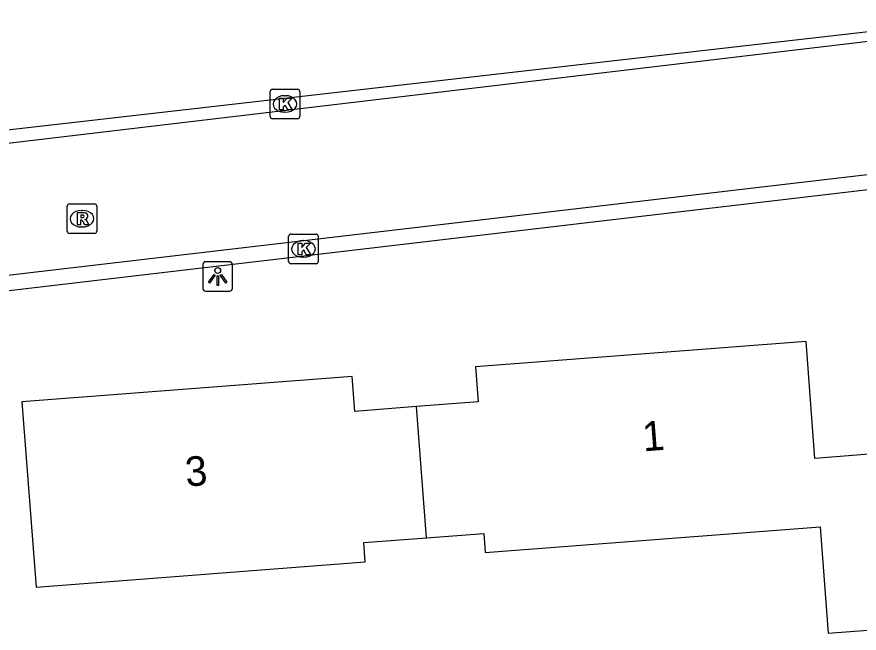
# Model space of a CAD drawing. Extents: x 162675 to 163482, y 379761 to 381227.
# Drawn here: x 163057.97 to 163086.44, y 380767.6 to 380788.44 of the extents above; entities that cross this region are included whole.
import ezdxf

# ---------------------------------------------------------------- set-up
doc = ezdxf.new("R2010")
doc.units = 0
for name, color, linetype in [('IMGEO_Kolk', 7, 'Continuous'), ('IMGEO_Lichtpunt', 7, 'Continuous'), ('IMGEO_Pand', 7, 'Continuous'), ('IMGEO_Pand_nummerreeks', 7, 'Continuous'), ('IMGEO_Rijbaan_lokaal_gesloten', 7, 'Continuous'), ('IMGEO_Rijbaan_lokaal_open', 7, 'Continuous'), ('IMGEO_Rioolput', 7, 'Continuous')]:
    doc.layers.add(name, color=color, linetype=linetype)

msp = doc.modelspace()

# ---------------------------------------------------------------- linework, layer by layer
at = {"layer": 'IMGEO_Kolk'}
for p, q in [((163066.529, 380785.071), (163066.529, 380785.923)), ((163066.604, 380785.997), (163067.456, 380785.997)), ((163067.53, 380785.923), (163067.53, 380785.071)), ((163067.017, 380785.777), (163067.042, 380785.777)), ((163067.04, 380785.217), (163067.015, 380785.217)), ((163067.456, 380784.997), (163066.604, 380784.997)), ((163067.229, 380781.095), (163068.081, 380781.095)), ((163067.154, 380780.169), (163067.154, 380781.021)), ((163067.642, 380780.875), (163067.667, 380780.875)), ((163068.155, 380781.021), (163068.155, 380780.169)), ((163067.665, 380780.315), (163067.64, 380780.315)), ((163068.081, 380780.095), (163067.229, 380780.095))]:
    msp.add_line(p, q, dxfattribs=at)
for points in [[(163066.529, 380785.071), (163066.529, 380785.923)], [(163066.604, 380785.997), (163067.456, 380785.997)], [(163067.53, 380785.923), (163067.53, 380785.071)], [(163066.85, 380785.697), (163066.973, 380785.697), (163066.973, 380785.546), (163067.103, 380785.697), (163067.267, 380785.697), (163067.121, 380785.546), (163067.274, 380785.297), (163067.122, 380785.297), (163067.037, 380785.461), (163066.973, 380785.394), (163066.973, 380785.297), (163066.85, 380785.297), (163066.85, 380785.697)], [(163067.456, 380784.997), (163066.604, 380784.997)], [(163067.229, 380781.095), (163068.081, 380781.095)], [(163067.154, 380780.169), (163067.154, 380781.021)], [(163067.475, 380780.795), (163067.598, 380780.795), (163067.598, 380780.644), (163067.728, 380780.795), (163067.892, 380780.795), (163067.746, 380780.644), (163067.899, 380780.395), (163067.747, 380780.395), (163067.662, 380780.559), (163067.598, 380780.492), (163067.598, 380780.395), (163067.475, 380780.395), (163067.475, 380780.795)], [(163068.155, 380781.021), (163068.155, 380780.169)], [(163068.081, 380780.095), (163067.229, 380780.095)]]:
    msp.add_lwpolyline(points, dxfattribs=at)
for centre, start, end in [((163066.606, 380785.921), 91.552, 178.448), ((163066.606, 380785.921), 91.552, 178.448), ((163067.454, 380785.921), 1.552, 88.448), ((163067.454, 380785.921), 1.552, 88.448), ((163066.606, 380785.073), 181.552, 268.448), ((163066.606, 380785.073), 181.552, 268.448), ((163067.454, 380785.073), 271.552, 358.448), ((163067.454, 380785.073), 271.552, 358.448), ((163067.231, 380781.019), 91.552, 178.448), ((163067.231, 380781.019), 91.552, 178.448), ((163068.079, 380781.019), 1.552, 88.448), ((163068.079, 380781.019), 1.552, 88.448), ((163067.231, 380780.171), 181.552, 268.448), ((163067.231, 380780.171), 181.552, 268.448), ((163068.079, 380780.171), 271.552, 358.448), ((163068.079, 380780.171), 271.552, 358.448)]:
    msp.add_arc(centre, 0.0765, start, end, dxfattribs=at)
for centre, major_axis, ratio, start_param, end_param in [((163067.016, 380785.497), (-0.387, 0.002), 0.722429, 4.712389, 7.853982), ((163067.041, 380785.497), (-0.39, 0.002), 0.717154, 1.570796, 4.712389), ((163067.641, 380780.595), (-0.387, 0.002), 0.722429, 4.712389, 7.853982), ((163067.666, 380780.595), (-0.39, 0.002), 0.717154, 1.570796, 4.712389)]:
    msp.add_ellipse(centre, major_axis=major_axis, ratio=ratio, start_param=start_param, end_param=end_param, dxfattribs=at)
at = {"layer": 'IMGEO_Lichtpunt'}
for p, q in [((163064.257, 380780.068), (163064.257, 380779.261)), ((163064.257, 380780.068), (163064.257, 380779.261)), ((163065.159, 380780.163), (163064.351, 380780.163)), ((163065.159, 380780.163), (163064.351, 380780.163)), ((163065.253, 380779.261), (163065.253, 380780.068)), ((163065.253, 380779.261), (163065.253, 380780.068)), ((163064.351, 380779.167), (163065.159, 380779.167)), ((163064.351, 380779.167), (163065.159, 380779.167))]:
    msp.add_line(p, q, dxfattribs=at)
for points in [[(163064.631, 380779.732), (163064.67, 380779.704), (163064.482, 380779.442), (163064.444, 380779.469), (163064.631, 380779.732)], [(163064.733, 380779.684), (163064.78, 380779.684), (163064.78, 380779.362), (163064.733, 380779.362), (163064.733, 380779.684)], [(163064.843, 380779.704), (163064.881, 380779.731), (163065.068, 380779.469), (163065.029, 380779.441), (163064.843, 380779.704)]]:
    msp.add_lwpolyline(points, dxfattribs=at)
msp.add_circle((163064.756, 380779.866), 0.0994, dxfattribs=at)
for centre, start, end in [((163064.351, 380780.068), 90, 180), ((163064.351, 380780.068), 90, 180), ((163065.159, 380780.068), 0, 90), ((163065.159, 380780.068), 0, 90), ((163064.351, 380779.261), 180, 270), ((163064.351, 380779.261), 180, 270), ((163065.159, 380779.261), 270, 0), ((163065.159, 380779.261), 270, 360)]:
    msp.add_arc(centre, 0.0946, start, end, dxfattribs=at)
at = {"layer": 'IMGEO_Pand'}
for points in [[(163071.816, 380770.826), (163073.747, 380770.974), (163073.797, 380770.328), (163085.116, 380771.196), (163085.391, 380767.602), (163088.518, 380767.841), (163088.065, 380773.751), (163084.944, 380773.511), (163084.641, 380777.46), (163073.469, 380776.604), (163073.56, 380775.423), (163071.475, 380775.263)], [(163071.475, 380775.263), (163069.39, 380775.103), (163069.3, 380776.278), (163058.135, 380775.422), (163058.615, 380769.156), (163069.74, 380770.009), (163069.69, 380770.663), (163071.816, 380770.826)], [(163071.816, 380770.826), (163071.475, 380775.263)]]:
    msp.add_lwpolyline(points, dxfattribs=at)
at = {"layer": 'IMGEO_Rijbaan_lokaal_gesloten'}
for points in [[(163089.413, 380787.922), (163039.211, 380781.969), (163034.12, 380781.401)], [(163034.577, 380776.948), (163038.986, 380777.517), (163089.883, 380783.479)]]:
    msp.add_lwpolyline(points, dxfattribs=at)
at = {"layer": 'IMGEO_Rijbaan_lokaal_open'}
for points in [[(163091.191, 380788.443), (163039.382, 380782.529), (163034.352, 380781.96)], [(163034.619, 380776.499), (163039.001, 380776.996), (163089.993, 380782.992), (163089.971, 380783.193), (163092.778, 380783.508)]]:
    msp.add_lwpolyline(points, dxfattribs=at)
at = {"layer": 'IMGEO_Rioolput'}
for p, q in [((163059.668, 380781.191), (163059.668, 380782.043)), ((163059.743, 380782.117), (163060.595, 380782.117)), ((163060.669, 380782.043), (163060.669, 380781.191)), ((163060.156, 380781.897), (163060.181, 380781.897)), ((163060.595, 380781.117), (163059.743, 380781.117)), ((163060.179, 380781.337), (163060.154, 380781.337))]:
    msp.add_line(p, q, dxfattribs=at)
for points in [[(163059.668, 380781.191), (163059.668, 380782.043)], [(163059.743, 380782.117), (163060.595, 380782.117)], [(163060.669, 380782.043), (163060.669, 380781.191)], [(163060.257, 380781.815), (163060.005, 380781.817), (163060.005, 380781.417)], [(163060.183, 380781.736), (163060.129, 380781.736), (163060.129, 380781.655)], [(163060.129, 380781.655), (163060.181, 380781.655)], [(163060.005, 380781.417), (163060.129, 380781.417), (163060.129, 380781.579), (163060.14, 380781.579)], [(163060.187, 380781.55), (163060.258, 380781.417), (163060.398, 380781.417), (163060.333, 380781.543)], [(163060.595, 380781.117), (163059.743, 380781.117)]]:
    msp.add_lwpolyline(points, dxfattribs=at)
for centre, radius, start, end in [((163059.745, 380782.041), 0.0765, 91.552, 178.448), ((163059.745, 380782.041), 0.0765, 91.552, 178.448), ((163060.593, 380782.041), 0.0765, 1.552, 88.448), ((163060.593, 380782.041), 0.0765, 1.552, 88.448), ((163060.165, 380781.844), 0.19, 274.7715, 282.9687), ((163060.189, 380781.64), 0.0964, 77.0061, 93.1865), ((163060.203, 380781.697), 0.0378, 276.6634, 79.6772), ((163060.256, 380781.705), 0.109, 350.3612, 89.416), ((163060.254, 380781.705), 0.112, 277.5842, 350.9817), ((163060.139, 380781.526), 0.0533, 26.0293, 88.6989), ((163060.238, 380781.49), 0.108, 29.5134, 73.7905), ((163059.745, 380781.193), 0.0765, 181.552, 268.448), ((163059.745, 380781.193), 0.0765, 181.552, 268.448), ((163060.593, 380781.193), 0.0765, 271.552, 358.448), ((163060.593, 380781.193), 0.0765, 271.552, 358.448)]:
    msp.add_arc(centre, radius, start, end, dxfattribs=at)
for centre, major_axis, ratio, start_param, end_param in [((163060.155, 380781.617), (-0.387, 0.002), 0.722429, 4.712389, 7.853982), ((163060.18, 380781.617), (-0.39, 0.002), 0.717154, 1.570796, 4.712389)]:
    msp.add_ellipse(centre, major_axis=major_axis, ratio=ratio, start_param=start_param, end_param=end_param, dxfattribs=at)

# ---------------------------------------------------------------- texts
at = {"layer": 'IMGEO_Pand_nummerreeks'}
for s, rotation, p in [('1', 4.3815, (163079.145, 380773.748)), ('3', 4.3842, (163063.693, 380772.558))]:
    msp.add_text(s, height=1, rotation=rotation, dxfattribs=at).set_placement(p)

doc.saveas('drawing.dxf')
